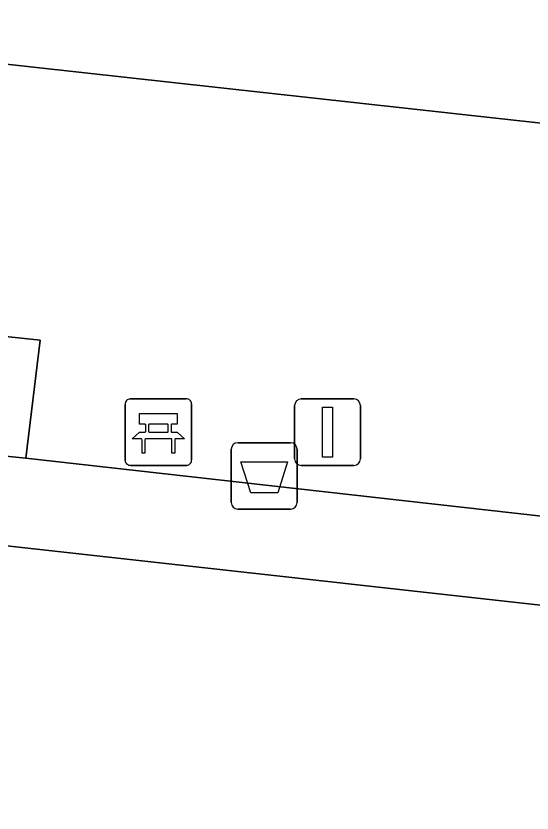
# Model space of a CAD drawing. Extents: x 162026 to 163502, y 387295 to 388169.
# Drawn here: x 162320.36 to 162328.11, y 387541.99 to 387553.98 of the extents above; entities that cross this region are included whole.
import ezdxf

# ---------------------------------------------------------------- set-up
doc = ezdxf.new("R2010")
doc.units = 0
for name, color, linetype in [('IMGEO_Afvalbak', 7, 'Continuous'), ('IMGEO_Bank', 7, 'Continuous'), ('IMGEO_Groenvoorziening', 7, 'Continuous'), ('IMGEO_Lichtmast', 7, 'Continuous'), ('IMGEO_Pand', 7, 'Continuous'), ('IMGEO_Rijbaan_lokaal_gesloten', 7, 'Continuous'), ('IMGEO_Voetpad_open', 7, 'Continuous')]:
    doc.layers.add(name, color=color, linetype=linetype)

msp = doc.modelspace()

# ---------------------------------------------------------------- linework, layer by layer
at = {"layer": 'IMGEO_Afvalbak'}
for p, q in [((162323.692, 387547.565), (162324.482, 387547.565)), ((162324.482, 387547.565), (162323.692, 387547.565)), ((162323.592, 387546.665), (162323.592, 387547.465)), ((162323.592, 387547.465), (162323.592, 387546.665)), ((162324.582, 387547.465), (162324.582, 387546.665)), ((162324.582, 387546.665), (162324.582, 387547.465)), ((162324.482, 387546.565), (162323.692, 387546.565)), ((162323.692, 387546.565), (162324.482, 387546.565))]:
    msp.add_line(p, q, dxfattribs=at)
msp.add_lwpolyline([(162323.735, 387547.279), (162324.439, 387547.279), (162324.29, 387546.809), (162323.884, 387546.809), (162323.735, 387547.279)], dxfattribs=at)
for centre, start, end in [((162323.692, 387547.465), 90, 180), ((162323.692, 387547.465), 90, 180), ((162324.482, 387547.465), 0, 90), ((162324.482, 387547.465), 360, 90), ((162323.692, 387546.665), 180, 270), ((162323.692, 387546.665), 180, 270), ((162324.482, 387546.665), 270, 0), ((162324.482, 387546.665), 270, 0)]:
    msp.add_arc(centre, 0.1, start, end, dxfattribs=at)
at = {"layer": 'IMGEO_Bank'}
for p, q in [((162322.072, 387548.224), (162322.913, 387548.224)), ((162322.913, 387548.224), (162322.072, 387548.224)), ((162321.997, 387547.299), (162321.997, 387548.14)), ((162321.997, 387548.14), (162321.997, 387547.299)), ((162322.997, 387548.149), (162322.997, 387547.308)), ((162322.997, 387547.308), (162322.997, 387548.149)), ((162322.306, 387547.73), (162322.306, 387547.836)), ((162322.35, 387547.836), (162322.35, 387547.73)), ((162322.638, 387547.842), (162322.356, 387547.842)), ((162322.644, 387547.73), (162322.644, 387547.836)), ((162322.688, 387547.836), (162322.688, 387547.73)), ((162322.356, 387547.724), (162322.638, 387547.724)), ((162322.694, 387547.622), (162322.301, 387547.622)), ((162322.922, 387547.224), (162322.081, 387547.224)), ((162322.081, 387547.224), (162322.922, 387547.224))]:
    msp.add_line(p, q, dxfattribs=at)
for points in [[(162322.3, 387547.842), (162322.214, 387547.842), (162322.214, 387548.003), (162322.777, 387548.003), (162322.777, 387547.842), (162322.694, 387547.842)], [(162322.244, 387547.622), (162322.102, 387547.622), (162322.214, 387547.724), (162322.3, 387547.724)], [(162322.694, 387547.724), (162322.777, 387547.724), (162322.889, 387547.622), (162322.75, 387547.622)], [(162322.294, 387547.615), (162322.294, 387547.408), (162322.251, 387547.408), (162322.251, 387547.615)], [(162322.744, 387547.615), (162322.744, 387547.408), (162322.7, 387547.408), (162322.7, 387547.615)]]:
    msp.add_lwpolyline(points, dxfattribs=at)
for centre, radius, start, end in [((162322.075, 387548.146), 0.0779, 92.4484, 184.2845), ((162322.075, 387548.146), 0.0779, 92.4484, 184.2845), ((162322.919, 387548.146), 0.0779, 2.4484, 94.2845), ((162322.919, 387548.146), 0.0779, 2.4484, 94.2845), ((162322.299, 387547.835), 0.00671, 2.8957, 87.1043), ((162322.356, 387547.835), 0.00671, 92.8957, 177.1043), ((162322.638, 387547.835), 0.00671, 2.8957, 87.1043), ((162322.695, 387547.835), 0.00671, 92.8957, 177.1043), ((162322.299, 387547.731), 0.00671, 272.8957, 357.1043), ((162322.356, 387547.731), 0.00671, 182.8957, 267.1043), ((162322.638, 387547.731), 0.00671, 272.8957, 357.1043), ((162322.695, 387547.731), 0.00671, 182.8957, 267.1043), ((162322.244, 387547.615), 0.00671, 2.8957, 87.1043), ((162322.301, 387547.615), 0.00671, 92.8957, 177.1043), ((162322.693, 387547.615), 0.00671, 2.8957, 87.1043), ((162322.75, 387547.615), 0.00671, 92.8957, 177.1043), ((162322.075, 387547.302), 0.0779, 182.4484, 274.2845), ((162322.075, 387547.302), 0.0779, 182.4484, 274.2845), ((162322.919, 387547.302), 0.0779, 272.4484, 4.2845), ((162322.919, 387547.302), 0.0779, 272.4484, 4.2845)]:
    msp.add_arc(centre, radius, start, end, dxfattribs=at)
at = {"layer": 'IMGEO_Groenvoorziening'}
for points in [[(162320.504, 387547.333), (162317.521, 387547.632), (162304.856, 387549.053), (162301.909, 387549.364), (162295.563, 387550.049), (162295.461, 387548.755), (162300.729, 387548.178), (162318.59, 387546.192), (162331.98, 387544.706), (162335.41, 387544.327), (162338.051, 387544.035), (162338.197, 387545.367), (162335.201, 387545.678)], [(162320.722, 387549.105), (162317.746, 387549.425), (162317.521, 387547.632), (162320.504, 387547.333)]]:
    msp.add_lwpolyline(points, close=True, dxfattribs=at)
at = {"layer": 'IMGEO_Lichtmast'}
for p, q in [((162324.645, 387548.222), (162325.435, 387548.222)), ((162325.435, 387548.222), (162324.645, 387548.222)), ((162324.545, 387547.322), (162324.545, 387548.122)), ((162324.545, 387548.122), (162324.545, 387547.322)), ((162325.535, 387548.122), (162325.535, 387547.322)), ((162325.535, 387547.322), (162325.535, 387548.122)), ((162325.435, 387547.222), (162324.645, 387547.222)), ((162324.645, 387547.222), (162325.435, 387547.222))]:
    msp.add_line(p, q, dxfattribs=at)
msp.add_lwpolyline([(162324.965, 387548.097), (162325.115, 387548.097), (162325.115, 387547.347), (162324.965, 387547.347), (162324.965, 387548.097)], dxfattribs=at)
for centre, start, end in [((162324.645, 387548.122), 90, 180), ((162324.645, 387548.122), 90, 180), ((162325.435, 387548.122), 0, 90), ((162325.435, 387548.122), 360, 90), ((162324.645, 387547.322), 180, 270), ((162324.645, 387547.322), 180, 270), ((162325.435, 387547.322), 270, 0), ((162325.435, 387547.322), 270, 0)]:
    msp.add_arc(centre, 0.1, start, end, dxfattribs=at)
at = {"layer": 'IMGEO_Pand'}
msp.add_lwpolyline([(162276.745, 387558.061), (162370.078, 387547.752)], dxfattribs=at)
at = {"layer": 'IMGEO_Rijbaan_lokaal_gesloten'}
msp.add_lwpolyline([(162335.41, 387544.327), (162331.98, 387544.706), (162318.59, 387546.192), (162300.729, 387548.178), (162295.461, 387548.755), (162288.98, 387549.467), (162278.744, 387550.591)], dxfattribs=at)
at = {"layer": 'IMGEO_Voetpad_open'}
for points in [[(162370.078, 387547.752), (162276.745, 387558.061), (162276.084, 387551.129)], [(162304.856, 387549.053), (162317.521, 387547.632), (162317.746, 387549.425), (162320.722, 387549.105), (162320.504, 387547.333), (162335.201, 387545.678), (162335.417, 387547.465), (162338.391, 387547.146), (162338.197, 387545.367), (162338.051, 387544.035), (162343.504, 387543.432), (162343.643, 387544.745), (162348.613, 387544.192), (162348.482, 387542.882), (162356.516, 387541.994)]]:
    msp.add_lwpolyline(points, dxfattribs=at)

doc.saveas('drawing.dxf')
